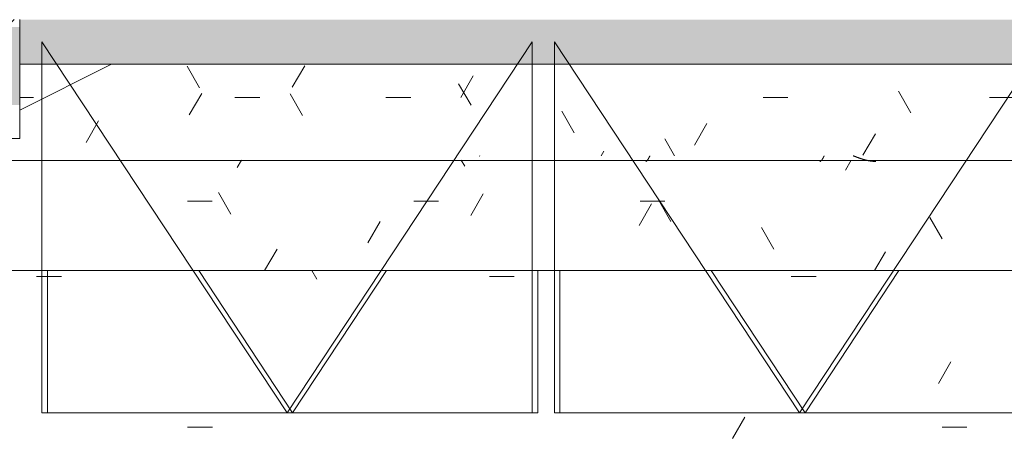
# Model space of a CAD drawing. Header units: millimetres. Extents: x -18260 to 188148, y -14086 to 2351883.
# Tile 371 of 592: x 57687 to 59012, y -8748 to -8188. Entities that reach past the tile are written whole.
import ezdxf

# ---------------------------------------------------------------- set-up
doc = ezdxf.new("R2010")
doc.units = ezdxf.units.MM
for name, color, linetype, lineweight in [('A-FLOR-PATT', 8, 'Continuous', 18), ('A-GLAZ', 151, 'Continuous', 9), ('A-GLAZ-SILL', 1, 'Continuous', 9), ('A-WALL', 113, 'Continuous', 18), ('A-WALL-PATT', 111, 'Continuous', 25)]:
    doc.layers.add(name, color=color, linetype=linetype, lineweight=lineweight)

# ---------------------------------------------------------------- blocks, each defined once
blk = doc.blocks.new('FX-JANELA_MAXIM-AR-3FLS - 2_10 x 1_00-4048915-PLANTA DE IMPERMEABILIZAÇÃO - 1 PAV_')
at = {"layer": 'A-GLAZ', "color": 90, "lineweight": 5}
for p, q in [((-1020, -258.3), (-1020, -450)), ((-816.5, -258.3), (-690, -450)), ((-563.5, -258.3), (-690, -450)), ((-360, -450), (-360, -258.3)), ((-330, -258.3), (-330, -450)), ((-126.5, -258.3), (0, -450)), ((0, -450), (126.5, -258.3)), ((-1020, -450), (-360, -450)), ((-330, -450), (330, -450))]:
    blk.add_line(p, q, dxfattribs=at)
blk = doc.blocks.new('FX-JANELA_MAXIM-AR-3FLS - 2_10 x 1_00-V139-PLANTA DE IMPERMEABILIZAÇÃO - 1 PAV_')
at = {"layer": 'A-GLAZ', "lineweight": 5}
blk.add_hatch(color=251, dxfattribs=at).paths.add_polyline_path([(-184.8, 20), (1050, 20), (1050, 80), (-1050, 80), (-1050, 20), (-258.5, 20)])
at = {"layer": 'A-GLAZ', "color": 90, "lineweight": 5}
for p, q in [((-1050, 20), (-1050, 80)), ((-1020, 50), (-690, -450)), ((-1020, 50), (-1020, -450)), ((-360, 50), (-690, -450)), ((-360, -450), (-360, 50)), ((-330, 50), (0, -450)), ((-330, 50), (-330, -450)), ((0, -450), (330, 50)), ((1050, 20), (-1050, 20)), ((-1020, -450), (-360, -450)), ((-330, -450), (330, -450))]:
    blk.add_line(p, q, dxfattribs=at)
blk = doc.blocks.new('FP_141-PLANTA DE IMPERMEABILIZAÇÃO - 1 PAV_')
at = {"layer": 'A-GLAZ-SILL', "lineweight": 5}
for p, q in [((-430.7, -103.7), (-430.8, -103.5)), ((-430.6, -103.9), (-430.7, -103.7)), ((-202.6, -105.9), (-202.7, -106.1)), ((-202.4, -105.6), (-202.6, -105.9)), ((-202.3, -105.3), (-202.4, -105.6)), ((-202.2, -105.1), (-202.3, -105.3)), ((-202, -104.8), (-202.2, -105.1)), ((-201.9, -104.6), (-202, -104.8)), ((-201.8, -104.3), (-201.9, -104.6)), ((-201.7, -104), (-201.8, -104.3)), ((-201.5, -103.8), (-201.7, -104)), ((-201.4, -103.5), (-201.5, -103.8)), ((32.1, -105.9), (31.9, -106.1)), ((32.2, -105.6), (32.1, -105.9)), ((32.3, -105.3), (32.2, -105.6)), ((32.5, -105.1), (32.3, -105.3)), ((32.6, -104.8), (32.5, -105.1)), ((32.7, -104.6), (32.6, -104.8)), ((32.8, -104.3), (32.7, -104.6)), ((33, -104), (32.8, -104.3)), ((33.1, -103.8), (33, -104)), ((33.2, -103.5), (33.1, -103.8)), ((72.9, -103.6), (72.5, -103.5)), ((73.2, -103.8), (72.9, -103.6)), ((73.6, -103.9), (73.2, -103.8)), ((74, -104.1), (73.6, -103.9)), ((74.3, -104.2), (74, -104.1)), ((74.7, -104.3), (74.3, -104.2)), ((75, -104.5), (74.7, -104.3)), ((75.4, -104.6), (75, -104.5)), ((75.7, -104.7), (75.4, -104.6)), ((76.1, -104.9), (75.7, -104.7)), ((76.4, -105), (76.1, -104.9)), ((76.8, -105.2), (76.4, -105)), ((77.2, -105.3), (76.8, -105.2)), ((77.5, -105.4), (77.2, -105.3)), ((77.9, -105.6), (77.5, -105.4)), ((78.2, -105.7), (77.9, -105.6)), ((78.6, -105.8), (78.2, -105.7)), ((78.9, -106), (78.6, -105.8)), ((79.3, -106.1), (78.9, -106)), ((-206.9, -111.1), (-207, -111.1)), ((-206.7, -111.1), (-206.9, -111.1)), ((-206.6, -111), (-206.7, -111.1)), ((-206.5, -111), (-206.6, -111)), ((-206.4, -110.9), (-206.5, -111)), ((-206.2, -110.9), (-206.4, -110.9)), ((-206.1, -110.8), (-206.2, -110.9)), ((-206, -110.7), (-206.1, -110.8)), ((-205.8, -110.6), (-206, -110.7)), ((-205.7, -110.5), (-205.8, -110.6)), ((-205.6, -110.4), (-205.7, -110.5)), ((-205.4, -110.3), (-205.6, -110.4)), ((-205.3, -110.1), (-205.4, -110.3)), ((-205.2, -110), (-205.3, -110.1)), ((-205.1, -109.8), (-205.2, -110)), ((-204.9, -109.7), (-205.1, -109.8)), ((-204.8, -109.5), (-204.9, -109.7)), ((-204.7, -109.4), (-204.8, -109.5)), ((-204.5, -109.2), (-204.7, -109.4)), ((-204.4, -109), (-204.5, -109.2)), ((-204.3, -108.8), (-204.4, -109)), ((-204.1, -108.6), (-204.3, -108.8)), ((-204, -108.4), (-204.1, -108.6)), ((-203.9, -108.2), (-204, -108.4)), ((-203.7, -108), (-203.9, -108.2)), ((-203.6, -107.8), (-203.7, -108)), ((-203.5, -107.5), (-203.6, -107.8)), ((-203.4, -107.3), (-203.5, -107.5)), ((-203.2, -107.1), (-203.4, -107.3)), ((-203.1, -106.8), (-203.2, -107.1)), ((-203, -106.6), (-203.1, -106.8)), ((-202.8, -106.4), (-203, -106.6)), ((-202.7, -106.1), (-202.8, -106.4)), ((27.6, -111.1), (27.5, -111.2)), ((27.7, -111.1), (27.6, -111.1)), ((27.9, -111.1), (27.7, -111.1)), ((28, -111), (27.9, -111.1)), ((28.1, -111), (28, -111)), ((28.3, -110.9), (28.1, -111)), ((28.4, -110.9), (28.3, -110.9)), ((28.5, -110.8), (28.4, -110.9)), ((28.7, -110.7), (28.5, -110.8)), ((28.8, -110.6), (28.7, -110.7)), ((28.9, -110.5), (28.8, -110.6)), ((29, -110.4), (28.9, -110.5)), ((29.2, -110.3), (29, -110.4)), ((29.3, -110.1), (29.2, -110.3)), ((29.4, -110), (29.3, -110.1)), ((29.6, -109.9), (29.4, -110)), ((29.7, -109.7), (29.6, -109.9)), ((29.8, -109.5), (29.7, -109.7)), ((30, -109.4), (29.8, -109.5)), ((30.1, -109.2), (30, -109.4)), ((30.2, -109), (30.1, -109.2)), ((30.4, -108.8), (30.2, -109)), ((30.5, -108.6), (30.4, -108.8)), ((30.6, -108.4), (30.5, -108.6)), ((30.7, -108.2), (30.6, -108.4)), ((30.9, -108), (30.7, -108.2)), ((31, -107.8), (30.9, -108)), ((31.1, -107.6), (31, -107.8)), ((31.3, -107.3), (31.1, -107.6)), ((31.4, -107.1), (31.3, -107.3)), ((31.5, -106.9), (31.4, -107.1)), ((31.7, -106.6), (31.5, -106.9)), ((31.8, -106.4), (31.7, -106.6)), ((31.9, -106.1), (31.8, -106.4)), ((79.7, -106.2), (79.3, -106.1)), ((80, -106.4), (79.7, -106.2)), ((80.4, -106.5), (80, -106.4)), ((80.7, -106.6), (80.4, -106.5)), ((81.1, -106.7), (80.7, -106.6)), ((81.4, -106.9), (81.1, -106.7)), ((81.8, -107), (81.4, -106.9)), ((82.2, -107.1), (81.8, -107)), ((82.5, -107.2), (82.2, -107.1)), ((82.9, -107.4), (82.5, -107.2)), ((83.2, -107.5), (82.9, -107.4)), ((83.6, -107.6), (83.2, -107.5)), ((83.9, -107.7), (83.6, -107.6)), ((84.3, -107.8), (83.9, -107.7)), ((84.6, -108), (84.3, -107.8)), ((85, -108.1), (84.6, -108)), ((85.4, -108.2), (85, -108.1)), ((85.7, -108.3), (85.4, -108.2)), ((86.1, -108.4), (85.7, -108.3)), ((86.4, -108.5), (86.1, -108.4)), ((86.8, -108.6), (86.4, -108.5)), ((87.1, -108.7), (86.8, -108.6)), ((87.5, -108.8), (87.1, -108.7)), ((87.9, -108.9), (87.5, -108.8)), ((88.2, -109), (87.9, -108.9)), ((88.6, -109.1), (88.2, -109)), ((88.9, -109.2), (88.6, -109.1)), ((89.3, -109.3), (88.9, -109.2)), ((89.6, -109.4), (89.3, -109.3)), ((90, -109.5), (89.6, -109.4)), ((90.4, -109.6), (90, -109.5)), ((90.7, -109.6), (90.4, -109.6)), ((91.1, -109.7), (90.7, -109.6)), ((91.4, -109.8), (91.1, -109.7)), ((91.8, -109.9), (91.4, -109.8)), ((92.1, -110), (91.8, -109.9)), ((92.5, -110), (92.1, -110)), ((92.9, -110.1), (92.5, -110)), ((93.2, -110.2), (92.9, -110.1)), ((93.6, -110.3), (93.2, -110.2)), ((93.9, -110.3), (93.6, -110.3)), ((94.3, -110.4), (93.9, -110.3)), ((94.6, -110.4), (94.3, -110.4)), ((95, -110.5), (94.6, -110.4)), ((95.3, -110.6), (95, -110.5)), ((95.7, -110.6), (95.3, -110.6)), ((96.1, -110.7), (95.7, -110.6)), ((96.4, -110.7), (96.1, -110.7)), ((96.8, -110.8), (96.4, -110.7)), ((97.1, -110.8), (96.8, -110.8)), ((97.5, -110.8), (97.1, -110.8)), ((97.8, -110.9), (97.5, -110.8)), ((98.2, -110.9), (97.8, -110.9)), ((98.6, -110.9), (98.2, -110.9)), ((98.9, -111), (98.6, -110.9)), ((99.3, -111), (98.9, -111)), ((99.6, -111), (99.3, -111)), ((100, -111.1), (99.6, -111)), ((100.3, -111.1), (100, -111.1)), ((100.7, -111.1), (100.3, -111.1)), ((101.1, -111.1), (100.7, -111.1)), ((101.4, -111.1), (101.1, -111.1)), ((101.8, -111.1), (101.4, -111.1)), ((102.1, -111.2), (101.8, -111.1)), ((102.5, -111.2), (102.1, -111.2)), ((102.8, -111.2), (102.5, -111.2))]:
    blk.add_line(p, q, dxfattribs=at)
at = {"layer": 'A-GLAZ-SILL', "color": 90, "lineweight": 5}
blk.add_line((-1075, -110), (1075, -110), dxfattribs=at)
blk = doc.blocks.new('CC_PEITORIL - PEITORIL-V140-PLANTA DE IMPERMEABILIZAÇÃO - 1 PAV_')
at = {"layer": 'A-GLAZ-SILL', "lineweight": 5}
h = blk.add_hatch(dxfattribs=at)
h.set_pattern_fill('FP_150', color=256, style=0, pattern_type=2)
h.set_pattern_definition([(0, (-6946.39, 8267.83), (406.4, 101.6), [33.528, -271.272, 33.528, -271.272, -1625.6]), (0, (-6946.39, 8267.83), (406.4, 101.6), [-609.6, 33.528, -576.072, 33.528, -271.272, -711.2]), (0, (-6946.39, 8267.83), (406.4, 101.6), [-1524, 33.528, -169.672, 33.528, -474.472]), (120, (-6793.98, 8318.63), (-291.1882, 301.1527), [33.528, -271.272, 33.528, -271.272, -1625.6]), (120, (-6793.98, 8318.63), (-291.1882, 301.1527), [-609.6, 33.528, -576.072, 33.528, -271.272, -711.2]), (120, (-6793.98, 8318.63), (-291.1882, 301.1527), [-1524, 33.528, -169.672, 33.528, -474.472]), (240, (-6743.19, 8521.83), (-115.2118, -402.7527), [33.528, -271.272, 33.528, -1896.872]), (240, (-6743.19, 8521.83), (-115.2118, -402.7527), [-338.328, -271.272, 33.528, -576.072, -1016]), (240, (-6743.19, 8521.83), (-115.2118, -402.7527), [-1219.2, 33.528, -271.272, 33.528, -677.672]), (240, (-6743.19, 8521.83), (-115.2118, -402.7527), [-1557.528, -169.672, 33.528, -474.472])])
h.paths.add_polyline_path([(-1075, -103.5), (1075, -103.5), (1075, -80), (1050, -80), (1050, 20), (-1050, 20), (-1050, -80), (-1075, -80), (-1075, -81.5)])
h = blk.add_hatch(dxfattribs=at)
h.set_pattern_fill('FP_151', color=256, style=0, pattern_type=2)
h.set_pattern_definition([(216.87, (-6311.4, 9855.33), (4762.494, 3175.0085), [793.75, -7143.75]), (206.565, (-5358.9, 9379.1), (-1587.5, -1587.5), [1774.88, -1774.88]), (198.435, (-5358.9, 8585.33), (-3174.997, -1587.503), [1004.02, -4016.09])])
h.paths.add_polyline_path([(-1075, -103.5), (1075, -103.5), (1075, -80), (1050, -80), (1050, 20), (-1050, 20), (-1050, -80), (-1075, -80), (-1075, -81.5)])
at = {"layer": 'A-GLAZ-SILL', "color": 90, "lineweight": 5}
for p, q in [((-1050, 20), (-1050, -80)), ((-1050, -80), (-1075, -80))]:
    blk.add_line(p, q, dxfattribs=at)
at = {"layer": 'A-GLAZ', "color": 90, "lineweight": 5}
blk.add_blockref('FP_141-PLANTA DE IMPERMEABILIZAÇÃO - 1 PAV_', (0, 0), dxfattribs=at)
blk = doc.blocks.new('Paredes 3 - Paredes 1-4522333-PLANTA DE IMPERMEABILIZAÇÃO - 1 PAV_')
at = {"layer": 'A-WALL-PATT', "lineweight": 5}
h = blk.add_hatch(dxfattribs=at)
h.set_pattern_fill('FP_251', color=71, style=0, pattern_type=2)
h.set_pattern_definition([(0, (2e-05, -3e-05), (406.4, 101.6), [33.528, -271.272, 33.528, -271.272, -1625.6]), (0, (2e-05, -3e-05), (406.4, 101.6), [-609.6, 33.528, -576.072, 33.528, -271.272, -711.2]), (0, (2e-05, -3e-05), (406.4, 101.6), [-1524, 33.528, -169.672, 33.528, -474.472]), (120, (152.4, 50.8), (-291.1882, 301.1527), [33.528, -271.272, 33.528, -271.272, -1625.6]), (120, (152.4, 50.8), (-291.1882, 301.1527), [-609.6, 33.528, -576.072, 33.528, -271.272, -711.2]), (120, (152.4, 50.8), (-291.1882, 301.1527), [-1524, 33.528, -169.672, 33.528, -474.472]), (240, (203.2, 254), (-115.2118, -402.7527), [33.528, -271.272, 33.528, -271.272, -1625.6]), (240, (203.2, 254), (-115.2118, -402.7527), [-609.6, 33.528, -576.072, 33.528, -271.272, -711.2]), (240, (203.2, 254), (-115.2118, -402.7527), [-1524, 33.528, -169.672, 33.528, -474.472])])
h.paths.add_polyline_path([(2169.4, -8526.1), (8116.4, -8526.1), (8116.4, -8513.8), (8068.4, -8513.8), (8068.4, -8347.8), (8021.4, -8347.8), (8021.4, -8377.8), (5871.4, -8377), (5871.4, -8347.8), (5404, -8347.8), (5404, -8377.8), (2354, -8377), (2354, -8347.8), (2169.4, -8347.8), (2169.4, -8513.8), (2121.4, -8513.8), (2121.4, -8526.1), (2124.4, -8526.1)])
at = {"layer": 'A-WALL', "color": 250, "lineweight": 5}
blk.add_line((2121.4, -8526.1), (8116.4, -8526.1), dxfattribs=at)
blk = doc.blocks.new('BE-PMSa-MOD-ARQ-CONEXAODOFUTURO-EX-000-R_rvt-2-PLANTA DE IMPERMEABILIZAÇÃO - 1 PAV_')
at = {"layer": 'A-FLOR-PATT', "lineweight": 5}
h = blk.add_hatch(dxfattribs=at)
h.set_pattern_fill('FP_2', color=71, style=0, pattern_type=2)
h.set_pattern_definition([(0, (0, 0), (812.8, 203.2), [33.528, -576.072, 33.528, -576.072, -3251.2]), (0, (0, 0), (812.8, 203.2), [-1219.2, 33.528, -1185.672, 33.528, -576.072, -1422.4]), (0, (0, 0), (812.8, 203.2), [-3048, 33.528, -372.872, 33.528, -982.472]), (120, (304.8, 101.6), (-582.3764, 602.3054), [33.528, -576.072, 33.528, -576.072, -3251.2]), (120, (304.8, 101.6), (-582.3764, 602.3054), [-1219.2, 33.528, -1185.672, 33.528, -576.072, -1422.4]), (120, (304.8, 101.6), (-582.3764, 602.3054), [-3048, 33.528, -372.872, 33.528, -982.472]), (240, (406.4, 508), (-230.4236, -805.5054), [33.528, -576.072, 33.528, -576.072, -3251.2]), (240, (406.4, 508), (-230.4236, -805.5054), [-1219.2, 33.528, -1185.672, 33.528, -576.072, -1422.4]), (240, (406.4, 508), (-230.4236, -805.5054), [-3048, 33.528, -372.872, 33.528, -982.472])])
h.paths.add_polyline_path([(-4143.6, -8965.8), (1851.4, -8965.8), (1851.4, -8612.3), (-4143.6, -8612.3), (-4143.6, -8731.9)])
h.paths.add_polyline_path([(7203.9, -8965.8), (8116.4, -8965.8), (8116.4, -8526.1), (2121.4, -8526.1), (2121.4, -8965.8), (6331.2, -8965.8)])
h.paths.add_polyline_path([(1591.4, -8489.8), (1803.4, -8489.8), (1803.4, -8347.8), (1591.4, -8347.8), (1591.4, -8377.8), (-1458.6, -8377), (-1458.6, -8347.8), (-1891.1, -8347.8), (-1891.1, -8377.8), (-4041.1, -8377), (-4041.1, -8347.8), (-4095.6, -8347.8), (-4095.6, -8489.8), (1566.4, -8489.8)])
at = {"layer": 'A-WALL', "lineweight": 5}
h = blk.add_hatch(color=9, dxfattribs=at)
h.paths.add_polyline_path([(5591.6, -8212.8), (5896.4, -8212.8), (5896.4, -8197.8), (5571.6, -8197.9), (5571.6, -8212.8)])
h.paths.add_polyline_path([(8098.4, -8212.8), (8123.4, -8212.8), (8123.4, -8202.8), (8108.4, -8202.8), (8108.4, -8197.8), (7996.4, -8197.8), (7996.4, -8212.8), (8088.4, -8212.8)])
at = {"layer": 'A-WALL-PATT', "lineweight": 5}
h = blk.add_hatch(dxfattribs=at)
h.set_pattern_fill('FP_14', color=252, style=0, pattern_type=2)
h.set_pattern_definition([(45, (0, 0), (-53.033, 53.033), [])])
h.paths.add_polyline_path([(8108.4, -8197.8), (8108.4, -8187.8), (7996.4, -8188.2), (7996.4, -8197.8), (8098.4, -8197.8)])
h.paths.add_polyline_path([(5729.7, -8197.8), (5896.4, -8197.8), (5896.4, -8187.8), (5591.6, -8187.8), (5591.6, -8197.8), (5626.6, -8197.8)])
h.paths.add_polyline_path([(8258.4, -8192.8), (8296.8, -8192.7), (8296.8, -8187.8), (8228.4, -8187.8), (8228.4, -8192.8), (8257.7, -8192.8)])
h = blk.add_hatch(color=57, dxfattribs=at)
h.paths.add_polyline_path([(5526.6, -8302.8), (5896.4, -8302.8), (5896.4, -8212.8), (5526.6, -8212.8), (5526.6, -8300.3)])
h.paths.add_polyline_path([(8088.4, -8302.8), (8165.9, -8302.8), (8165.9, -8223.5), (8123.4, -8223.5), (8123.4, -8212.8), (7996.4, -8212.8), (7996.4, -8302.8)])
h = blk.add_hatch(dxfattribs=at)
h.set_pattern_fill('FP_9', color=55, style=0, pattern_type=2)
h.set_pattern_definition([(50, (0, 0), (728.737, -63.756), [76.2, -838.2]), (355, (0, 0), (-140.97, 764.23), [60.96, -670.56]), (100.451, (60.7, -5.3), (587.77, 700.467), [64.76, -712.36]), (46.184, (0, 203.2), (1084.316, -168.17), [114.3, -1257.3]), (96.636, (90.4, 189.2), (949.61, 989.71), [97.14, -1068.54]), (351.184, (0, 203.2), (949.62, 989.7), [91.44, -1005.84]), (21, (101.6, 152.4), (606.458, -409.06), [76.2, -838.2]), (326, (101.6, 152.4), (247.21, 736.753), [60.96, -670.56]), (71.451, (152.14, 118.3), (853.67, 327.685), [64.76, -712.36]), (37.5, (0, 0), (12.3547, 338.22), [33.528, -628.904, 33.528, -647.192, -673.1]), (37.5, (0, 0), (12.3547, 338.22), [-1343.152, 33.528, -639.572]), (7.5, (0, 0), (267.279, 400.722), [33.528, -354.584, 33.528, -613.664, -256.54]), (7.5, (0, 0), (267.279, 400.722), [-1035.304, 33.528, -223.012]), (327.5, (-226.57, 0), (542.3633, -22.9153), [33.528, -220.472, 33.528, -758.952, -1051.56]), (327.5, (-226.57, 0), (542.3633, -22.9153), [-1046.48, 33.528, -1018.032]), (317.5, (-328.17, 0), (592.517, 101.707), [33.528, -296.672, 33.528, -492.76, -746.76]), (317.5, (-328.17, 0), (592.517, 101.707), [-856.488, 33.528, -713.232])])
h.paths.add_polyline_path([(7996.4, -8347.8), (8131.4, -8347.8), (8131.4, -8332.8), (7996.4, -8332.8), (7996.4, -8347.1)])
h.paths.add_polyline_path([(5729.7, -8347.8), (5896.4, -8347.8), (5896.4, -8332.8), (5526.6, -8332.8), (5526.6, -8347.8)])
at = {"layer": 'A-GLAZ', "color": 250, "lineweight": 5}
for name, p in [('FX-JANELA_MAXIM-AR-3FLS - 2_10 x 1_00-V139-PLANTA DE IMPERMEABILIZAÇÃO - 1 PAV_', (6946.4, -8267.8)), ('CC_PEITORIL - PEITORIL-V140-PLANTA DE IMPERMEABILIZAÇÃO - 1 PAV_', (6946.4, -8267.8)), ('FX-JANELA_MAXIM-AR-3FLS - 2_10 x 1_00-4048915-PLANTA DE IMPERMEABILIZAÇÃO - 1 PAV_', (6953.9, -8267.8))]:
    blk.add_blockref(name, p, dxfattribs=at)
at = {"layer": 'A-WALL', "color": 250, "lineweight": 5}
blk.add_blockref('Paredes 3 - Paredes 1-4522333-PLANTA DE IMPERMEABILIZAÇÃO - 1 PAV_', (0, 0), dxfattribs=at)

msp = doc.modelspace()

# ---------------------------------------------------------------- block references
at = {"color": 50, "lineweight": 5}
msp.add_blockref('BE-PMSa-MOD-ARQ-CONEXAODOFUTURO-EX-000-R_rvt-2-PLANTA DE IMPERMEABILIZAÇÃO - 1 PAV_', (51790.143, 0), dxfattribs=at)

doc.saveas('drawing.dxf')
